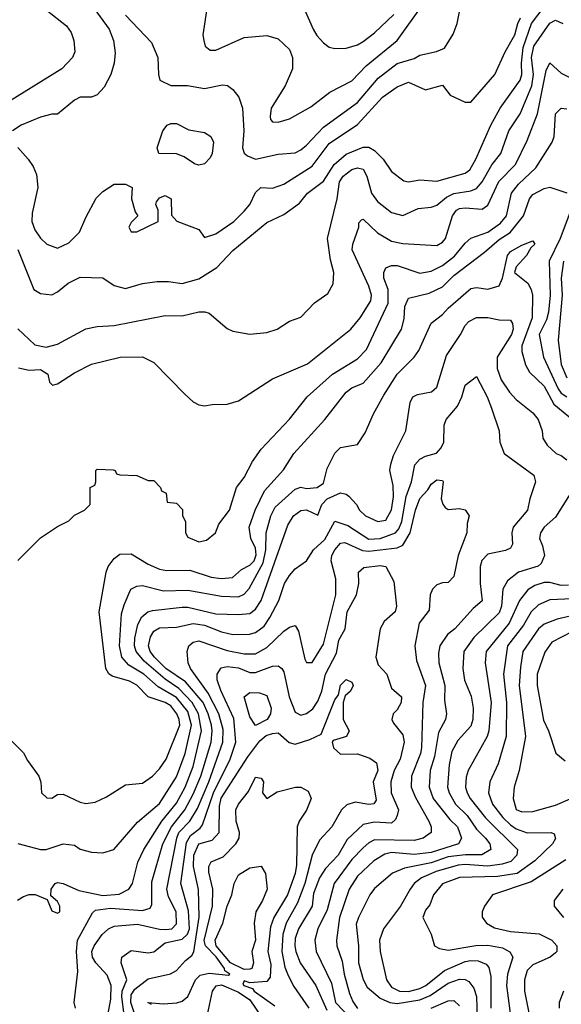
# Model space of a CAD drawing. Header units: inches. Extents: x 1793389 to 1900389, y 320802 to 470796.
# Tile 624 of 656: x 1862157 to 1864070, y 423143 to 426623. Entities that reach past the tile are written whole.
import ezdxf

# ---------------------------------------------------------------- set-up
doc = ezdxf.new("R2010")
doc.units = ezdxf.units.IN
doc.header["$MEASUREMENT"] = 0
doc.layers.add('B8462', color=7, linetype='Continuous')

msp = doc.modelspace()

# ---------------------------------------------------------------- linework, layer by layer
at = {"layer": 'B8462', "color": 2}
for points, elevation in [([(1862150, 427002.8), (1862225.5, 426890), (1862230.6, 426850), (1862243.4, 426823.4), (1862272.5, 426792.5), (1862333.5, 426753.5), (1862399.1, 426690), (1862472.7, 426590), (1862488, 426550), (1862493.7, 426506.3), (1862490.7, 426469.3), (1862478, 426430), (1862454.8, 426385.2), (1862430, 426358), (1862410, 426349), (1862370, 426349), (1862350, 426339), (1862290, 426289.2), (1862270, 426289.2), (1862230, 426279.3), (1862162, 426250), (1862131.3, 426230)], 334), ([(1862145.3, 426845.3), (1862158.7, 426810), (1862250, 426658), (1862321.4, 426601.4), (1862338.5, 426578.5), (1862347.3, 426550), (1862350.8, 426510), (1862342.8, 426490), (1862306, 426450), (1862123.4, 426336.6)], 330), ([(1863114.8, 426770), (1863193.4, 426590), (1863206.9, 426566.9), (1863230, 426541), (1863250, 426526), (1863270, 426521), (1863310, 426523), (1863350, 426534.9), (1863370, 426546), (1863410, 426576.4), (1863477.8, 426642.2)], 346), ([(1862818.8, 426670), (1862804, 426570), (1862806.8, 426550), (1862811.3, 426530), (1862830, 426516), (1862850, 426516), (1862950, 426560.5), (1863030, 426567.3), (1863070, 426556), (1863110, 426518), (1863120.7, 426490), (1863120.7, 426450), (1863094, 426390), (1863045.5, 426310), (1863041.4, 426281.4), (1863042.8, 426270), (1863050, 426262.8), (1863070, 426260.5), (1863110, 426273.4), (1863184.8, 426315.2), (1863252.5, 426367.5), (1863330, 426407.3), (1863380.1, 426459.9), (1863489.6, 426550), (1863582.4, 426677.6)], 342), ([(1862150, 425810.8), (1862206, 425670), (1862230, 425656), (1862270, 425651.3), (1862290, 425661), (1862327.5, 425692.5), (1862370, 425713.4), (1862450, 425710.8), (1862490, 425684), (1862530, 425673.4), (1862590, 425690.8), (1862642, 425698), (1862682, 425698), (1862730, 425691), (1862790, 425707.7), (1862852.5, 425747.5), (1862910, 425807.7), (1863030, 425906.8), (1863090, 425934.8), (1863145.1, 425974.9), (1863173.2, 426010), (1863230, 426052.7), (1863268, 426112), (1863310, 426148.5), (1863370, 426172.7), (1863390, 426173), (1863410, 426160.5), (1863440.7, 426130), (1863470, 426086.8), (1863513.7, 426053.7), (1863530, 426050.7), (1863570, 426057.1), (1863630, 426052.2), (1863730, 426080.4), (1863746.9, 426093.1), (1863767.8, 426130), (1863820.7, 426250), (1863854, 426310), (1863924.7, 426410), (1863930.9, 426430), (1863929.8, 426470), (1863935.3, 426524.7), (1863964.8, 426610), (1864010, 426668.7)], 330), ([(1862530, 426638.8), (1862622.5, 426542.5), (1862644, 426490), (1862646.8, 426430), (1862652, 426410), (1862690, 426391), (1862749.3, 426390.7), (1862810, 426380.5), (1862873.4, 426393.4), (1862890.6, 426390.6), (1862910, 426376), (1862931, 426350), (1862944, 426310), (1862948.2, 426230), (1862943.8, 426170), (1862950, 426151.3), (1862961.6, 426141.6), (1862990, 426130.8), (1863070, 426148), (1863130, 426153), (1863150, 426163.8), (1863170, 426179.3), (1863230, 426243.1), (1863349.8, 426330.2), (1863423.6, 426416.4), (1863490, 426468.2), (1863550, 426486.4), (1863570, 426498), (1863628.7, 426511.3), (1863657, 426523), (1863687.9, 426572.1), (1863702, 426610), (1863710, 426651)], 338), ([(1862150, 426171.3), (1862186, 426130), (1862204.5, 426104.5), (1862215.9, 426075.9), (1862220.7, 426030), (1862200.9, 425939.1), (1862199.3, 425910), (1862210, 425881), (1862230, 425851.3), (1862252, 425830), (1862290, 425816), (1862330, 425834.8), (1862367.9, 425872.1), (1862390, 425924.7), (1862427.2, 425992.8), (1862450, 426016), (1862490, 426042), (1862530, 426042), (1862554, 426030), (1862552, 425990), (1862564.7, 425944.7), (1862574, 425930), (1862550, 425906), (1862542, 425890), (1862550, 425874), (1862570, 425874), (1862646, 425910), (1862646, 425950), (1862638, 425970), (1862640.4, 425979.6), (1862650, 425994), (1862670, 426002), (1862692, 425990), (1862692.7, 425932.7), (1862711.6, 425911.6), (1862790, 425882), (1862810, 425854), (1862850, 425866), (1862913.2, 425910), (1862950, 425946.8), (1862969.2, 425970), (1862990, 426012), (1863008, 426030), (1863050, 426027.3), (1863090, 426041.6), (1863190, 426105.5), (1863250, 426186), (1863350, 426252.4), (1863438.4, 426350), (1863490, 426386), (1863530, 426402.8), (1863590, 426374.8), (1863650, 426391.3), (1863676.9, 426356.9), (1863730, 426332), (1863750, 426332), (1863835.1, 426430), (1863871.8, 426510), (1863905.7, 426570), (1863916, 426610), (1863926.3, 426630)], 334), ([(1862150, 425530.8), (1862210, 425474), (1862250, 425466), (1862290, 425476.3), (1862390, 425530.8), (1862430, 425538.8), (1862490, 425542), (1862670, 425577.3), (1862730, 425576.3), (1862790, 425590.8), (1862810.9, 425590.9), (1862825.4, 425585.4), (1862890, 425532), (1862910, 425522), (1862970, 425511.3), (1863030, 425518), (1863066, 425530), (1863110, 425558), (1863150, 425572), (1863198, 425622), (1863244.7, 425655.3), (1863264, 425690), (1863266, 425730), (1863254.2, 425774.2), (1863244.5, 425850), (1863277.6, 425990), (1863286.9, 426050), (1863299.6, 426070), (1863330, 426093.7), (1863350, 426099.5), (1863370, 426094.9), (1863383.1, 426070), (1863399.3, 426010), (1863420.2, 425980.2), (1863470, 425942), (1863510, 425930.8), (1863564.1, 425955.9), (1863610, 425960.7), (1863630, 425967.3), (1863663.9, 425996.1), (1863690, 426008.8), (1863750, 426018.7), (1863770, 426026.4), (1863790, 426050.5), (1863824.2, 426110), (1863856.9, 426150), (1863884.7, 426230), (1863924.2, 426290), (1863965.6, 426390), (1863971.6, 426430), (1863964.8, 426490), (1863973.5, 426530), (1864030, 426610.6), (1864050, 426622), (1864074.9, 426610)], 326), ([(1862152.4, 425392.4), (1862190, 425384.9), (1862230, 425386.8), (1862256, 425370), (1862262, 425342), (1862272, 425332), (1862290, 425336), (1862350, 425374.8), (1862410, 425406), (1862511, 425431), (1862590, 425431.3), (1862630, 425412), (1862739.8, 425299.8), (1862770, 425272), (1862790, 425262), (1862810, 425258), (1862836.4, 425263.6), (1862890, 425264.7), (1862930, 425276), (1863050, 425354), (1863173.1, 425406.9), (1863326, 425530), (1863359.5, 425570), (1863396.9, 425630), (1863399.7, 425650), (1863390, 425681.2), (1863331.1, 425810), (1863333.5, 425830), (1863355.1, 425890), (1863354.6, 425905.4), (1863364, 425916), (1863370, 425918), (1863420.7, 425870), (1863470, 425840.4), (1863510, 425832), (1863630, 425825.5), (1863650, 425837.3), (1863660.9, 425850), (1863685.1, 425930), (1863699.5, 425950), (1863710, 425956.5), (1863730, 425958), (1863790, 425953), (1863810, 425967.3), (1863848.9, 426051.1), (1863908.6, 426111.4), (1863950, 426196), (1863985.4, 426290), (1864016.5, 426443.5), (1864029.1, 426470.9), (1864070, 426434.8), (1864110, 426414)], 322), ([(1862150, 424712), (1862230, 424792), (1862290, 424832), (1862330, 424852), (1862350, 424872), (1862386, 424890), (1862406, 424910), (1862406, 424970), (1862422, 424978), (1862426, 424990), (1862426, 425030), (1862430, 425034), (1862487.3, 425032.7), (1862494, 425030), (1862498, 425018), (1862510, 425014), (1862570, 425012), (1862610, 424994), (1862630, 424994), (1862654, 424970), (1862658, 424958), (1862674, 424950), (1862678, 424918), (1862710, 424914), (1862731.6, 424891.6), (1862732, 424870), (1862742, 424850), (1862742, 424810), (1862750, 424794), (1862790, 424778), (1862816.4, 424783.6), (1862848, 424810), (1862860.2, 424839.8), (1862897.2, 424890), (1862922, 424970), (1862950, 425004.7), (1862978.9, 425061.1), (1863010, 425104.7), (1863110, 425210.8), (1863172.7, 425290), (1863262, 425370), (1863350, 425424.4), (1863382, 425458), (1863458.9, 425621.1), (1863458.7, 425670), (1863443, 425710), (1863442.9, 425730), (1863450, 425746), (1863470, 425754.9), (1863490, 425754.9), (1863570, 425726.8), (1863610, 425734.4), (1863650, 425754), (1863692.6, 425787.4), (1863730, 425833.4), (1863750, 425850.7), (1863810, 425871.8), (1863855.8, 425904.2), (1863876.3, 425930), (1863894, 426010), (1863918.5, 426041.5), (1863980.1, 426099.9), (1864038, 426190), (1864045.1, 426210), (1864050, 426290.8), (1864070, 426310.4), (1864090, 426307.7)], 318), ([(1862112, 424090), (1862170, 424032), (1862184.5, 424004.5), (1862224.7, 423950), (1862231.6, 423928.4), (1862234, 423890), (1862252.7, 423872.7), (1862270, 423872), (1862290, 423884.7), (1862310, 423886), (1862370, 423858), (1862390, 423853.4), (1862422.9, 423857.1), (1862463.2, 423876.8), (1862530, 423918.8), (1862590, 423924.9), (1862625.2, 423950), (1862650, 423974.8), (1862674, 424010), (1862722, 424130), (1862720.4, 424150), (1862712.3, 424170), (1862690, 424198.3), (1862670, 424209.7), (1862610, 424229.6), (1862570, 424271.1), (1862544.7, 424284.7), (1862483.3, 424303.3), (1862471.3, 424311.3), (1862460.7, 424330), (1862437, 424530), (1862462, 424670), (1862469.7, 424690.3), (1862490, 424718.8), (1862510, 424734), (1862550, 424734.8), (1862610, 424699.3), (1862650, 424681.6), (1862676.7, 424676.7), (1862757.3, 424677.3), (1862832.7, 424652.7), (1862870, 424647.6), (1862908.2, 424651.8), (1862940.6, 424679.4), (1862970, 424695.6), (1862984.4, 424710), (1862992.3, 424732.3), (1862990, 424755.1), (1862972.6, 424790), (1862967.8, 424830), (1862988, 424890), (1863022, 424958), (1863088.1, 425031.9), (1863124.5, 425090), (1863234.5, 425210), (1863310, 425306.8), (1863330, 425322), (1863370, 425339.1), (1863434, 425410), (1863505.1, 425530), (1863514.5, 425565.5), (1863517.4, 425610), (1863530, 425639.1), (1863603.7, 425656.3), (1863650, 425679.5), (1863690, 425718.7), (1863798.8, 425801.2), (1863850, 425846), (1863889, 425871), (1863936.3, 425930), (1863957.2, 425990), (1863970, 426006), (1864010, 426026.8), (1864030, 426031), (1864090, 426010.8)], 314), ([(1864104, 425950), (1864065.5, 425850), (1864027.4, 425770), (1864030.2, 425650), (1864024.4, 425590), (1864017.3, 425562.7), (1863991.8, 425510), (1864006.7, 425430), (1864058.7, 425318.7), (1864070, 425303.6), (1864090, 425290.2)], 314), ([(1862150, 423711.3), (1862230, 423690.6), (1862250, 423690.7), (1862310.5, 423710.5), (1862350, 423706), (1862370, 423691.3), (1862410, 423681), (1862450, 423678), (1862489.3, 423690.7), (1862572.9, 423787.1), (1862650, 423853), (1862710, 423947.3), (1862741.4, 424030), (1862763.7, 424130), (1862750, 424178), (1862710, 424227.7), (1862645.5, 424265.5), (1862595.1, 424310), (1862541.6, 424341.6), (1862517.4, 424370), (1862509.7, 424410), (1862516.6, 424523.4), (1862525.3, 424554.7), (1862549.6, 424610.4), (1862570, 424620.7), (1862590, 424623), (1862664.8, 424604.8), (1862750, 424607.2), (1862870, 424585.3), (1862930, 424583.7), (1862950, 424592.7), (1862967.3, 424612.7), (1863016.7, 424703.3), (1863025.8, 424750), (1863026.9, 424810), (1863043.5, 424870), (1863059.5, 424900.5), (1863130, 424964.4), (1863150, 424970.4), (1863170, 424966.7), (1863208, 424970), (1863230, 424984.9), (1863242.9, 425037.1), (1863269.4, 425090.6), (1863290, 425111), (1863350, 425122), (1863377.5, 425162.5), (1863406.6, 425230), (1863443.3, 425296.7), (1863489.6, 425370), (1863549.7, 425430.3), (1863566.2, 425453.8), (1863610, 425550.7), (1863650, 425580.7), (1863670, 425604), (1863750, 425673), (1863770, 425676.3), (1863810, 425670.7), (1863850, 425682.8), (1863862.7, 425710), (1863879.5, 425790), (1863890, 425804), (1863930, 425826.8), (1863970, 425842), (1863976, 425830), (1863962.8, 425817.2), (1863947.3, 425790), (1863910.7, 425750), (1863904.7, 425730), (1863951.8, 425691.8), (1863963.8, 425670), (1863968.2, 425650), (1863967.4, 425570), (1863930.4, 425470), (1863930.4, 425450), (1863943.6, 425403.6), (1863957.7, 425377.7), (1864010, 425328.2), (1864044.1, 425264.1), (1864130, 425193.4)], 310), ([(1864078.3, 425770), (1864069.2, 425710), (1864073.6, 425650), (1864059.5, 425490), (1864070, 425404.7), (1864090, 425357.3)], 318), ([(1862149.1, 423510.9), (1862170, 423524.7), (1862190, 423531), (1862211.1, 423531.1), (1862254, 423514), (1862270, 423474), (1862290, 423464.7), (1862298, 423470), (1862298, 423490), (1862290, 423506), (1862266, 423526), (1862268, 423550), (1862282, 423570), (1862290, 423574), (1862310, 423570.6), (1862365.9, 423545.9), (1862450, 423528), (1862507.9, 423532.1), (1862542.7, 423550), (1862555.6, 423570), (1862574.2, 423645.8), (1862595.6, 423690), (1862659.1, 423790), (1862710, 423854), (1862741.4, 423910), (1862770, 423984), (1862798.9, 424110), (1862788.2, 424170), (1862765.8, 424210), (1862719, 424259), (1862670, 424291.8), (1862595.9, 424355.9), (1862568.3, 424390), (1862562.3, 424410), (1862563.3, 424436.7), (1862574.2, 424485.8), (1862587.5, 424512.5), (1862609.7, 424530.3), (1862625.3, 424534.7), (1862730, 424547.2), (1862750, 424547.2), (1862850, 424523.1), (1862930, 424520.3), (1862970, 424524.4), (1862990, 424539.3), (1863010, 424570.7), (1863103.8, 424836.2), (1863123.7, 424870), (1863150, 424888.2), (1863170, 424890.4), (1863210, 424872), (1863223.7, 424910), (1863242.7, 424930), (1863290, 424950.6), (1863310, 424946.8), (1863318.8, 424938.8), (1863346, 424910), (1863357.3, 424890), (1863378.8, 424870), (1863422, 424850), (1863450, 424854.8), (1863470, 424891.3), (1863477.1, 424937.1), (1863476.3, 424976.3), (1863463.7, 425030), (1863467.2, 425052.8), (1863477.2, 425082.8), (1863520.9, 425170), (1863536, 425270), (1863545.2, 425290), (1863561.5, 425298.5), (1863612, 425308), (1863630, 425324.7), (1863664.2, 425435.8), (1863713.6, 425510), (1863730, 425542.8), (1863743.8, 425556.2), (1863770.6, 425570.6), (1863810, 425570.6), (1863850, 425562), (1863890, 425561), (1863897.3, 425550), (1863900.4, 425530), (1863894.6, 425510), (1863843.7, 425430), (1863843.7, 425390), (1863857.3, 425350), (1863886.6, 425306.6), (1863910, 425281), (1863970, 425234), (1863987.7, 425210), (1864002.8, 425170), (1864004.5, 425144.5), (1864019.8, 425119.8), (1864051.3, 425090), (1864070, 425083), (1864090, 425067.7)], 306), ([(1862353.2, 423130), (1862349, 423150), (1862361.5, 423258.5), (1862357.3, 423330), (1862361.1, 423370), (1862414, 423466), (1862424.4, 423475.6), (1862477.7, 423482.3), (1862590, 423474.4), (1862617.6, 423482.4), (1862623.7, 423496.3), (1862623.7, 423576.3), (1862662.3, 423710), (1862692.7, 423770), (1862739.8, 423830), (1862770, 423886.4), (1862796.8, 423950), (1862832.8, 424070), (1862836.5, 424110), (1862833.6, 424130), (1862822.9, 424170), (1862804.4, 424210), (1862742.3, 424282.3), (1862672.6, 424330), (1862632.4, 424370), (1862617.7, 424390), (1862611.1, 424410), (1862618.2, 424441.8), (1862630, 424462), (1862650, 424474), (1862710, 424476.5), (1862770, 424489), (1862810, 424483.2), (1862870, 424459.5), (1862910, 424450.3), (1862968.1, 424451.9), (1862990, 424457.6), (1863019.8, 424480.2), (1863040.5, 424510), (1863071.8, 424570), (1863092.3, 424630), (1863110, 424658.8), (1863130, 424682.8), (1863169.4, 424710.6), (1863194.5, 424750), (1863234.5, 424785.5), (1863269.8, 424850.2), (1863315.9, 424835.9), (1863390, 424787.7), (1863430, 424789.2), (1863484.2, 424810), (1863496.1, 424823.9), (1863506.8, 424850), (1863522.5, 424937.5), (1863540.4, 424990), (1863552, 425050), (1863570, 425070.5), (1863590, 425080.5), (1863629.4, 425090.6), (1863645.2, 425110), (1863655.1, 425130), (1863656.2, 425190), (1863662.9, 425210), (1863702.8, 425257.2), (1863718.4, 425290), (1863730, 425331.3), (1863770, 425362), (1863808.2, 425290), (1863823.7, 425250), (1863850.5, 425170), (1863853.4, 425130), (1863868.2, 425090), (1863973, 425013), (1863978.8, 424990), (1863958.8, 424930), (1863950.7, 424890), (1863900.5, 424830), (1863895.5, 424810), (1863897.3, 424770), (1863890, 424755.3), (1863872.7, 424747.3), (1863810, 424734.5), (1863788.7, 424711.3), (1863783.8, 424690), (1863783, 424630), (1863790.3, 424569.7), (1863758.3, 424541.7), (1863693.4, 424470), (1863667.7, 424450), (1863640.4, 424410), (1863636.1, 424383.9), (1863637.6, 424350), (1863658.7, 424270), (1863657.5, 424217.5), (1863664.9, 424170), (1863660.7, 424150), (1863636, 424104), (1863621.6, 424018.4), (1863607.2, 423970), (1863603.1, 423910), (1863617.6, 423870), (1863676.7, 423796.7), (1863703.8, 423770), (1863717.6, 423730), (1863707.3, 423710), (1863610, 423679.3), (1863550, 423672.5), (1863470, 423679.8), (1863446.3, 423673.7), (1863408, 423650), (1863350, 423596.2), (1863320.3, 423550), (1863286.3, 423450), (1863275.3, 423370), (1863277, 423350), (1863295.9, 423295.9), (1863302.7, 423250), (1863321.3, 423181.3), (1863333, 423153), (1863350, 423128.7)], 302), ([(1862469.6, 423110), (1862478.2, 423161.8), (1862479.8, 423210), (1862465.5, 423245.5), (1862425.6, 423290), (1862414, 423310), (1862411.8, 423330), (1862419.5, 423350), (1862447.6, 423390), (1862470, 423410.4), (1862490, 423419.5), (1862573.3, 423426.7), (1862650, 423408.2), (1862672.6, 423407.4), (1862694.5, 423410), (1862710, 423427.7), (1862709.7, 423470), (1862682.6, 423522.6), (1862676, 423550), (1862711.7, 423730), (1862718.8, 423750), (1862757.7, 423790), (1862784.9, 423835.1), (1862825.3, 423930), (1862873.8, 424070), (1862874.9, 424114.9), (1862860.3, 424170), (1862822.7, 424242.7), (1862759.6, 424330), (1862752, 424350), (1862748.7, 424390), (1862754, 424410), (1862770, 424422.8), (1862790, 424427.7), (1862890, 424393.1), (1862950, 424382.3), (1862990, 424382), (1863030, 424404.4), (1863090, 424462), (1863110, 424476), (1863130, 424482), (1863142, 424462), (1863163.4, 424363.4), (1863170, 424351.3), (1863190, 424351), (1863230, 424416), (1863274, 424590), (1863273.6, 424646.4), (1863256.9, 424710), (1863259.6, 424730), (1863269.6, 424750), (1863290, 424773.4), (1863305.1, 424774.9), (1863367.6, 424747.6), (1863390, 424744.2), (1863490, 424756.4), (1863510, 424765.5), (1863536.4, 424810), (1863555.1, 424890), (1863570, 424930.7), (1863598.7, 424961.3), (1863610, 424981), (1863630, 424997.3), (1863650, 424994), (1863652.4, 424990), (1863646, 424930), (1863651.1, 424911.1), (1863659.6, 424899.6), (1863670, 424892), (1863710, 424896), (1863730, 424891.3), (1863744.7, 424870), (1863736.9, 424843.1), (1863736, 424810), (1863705.5, 424730), (1863690, 424655.3), (1863670, 424634), (1863650, 424633.2), (1863630, 424625.2), (1863614.8, 424610), (1863607.3, 424590), (1863603.5, 424536.5), (1863568, 424490), (1863553, 424410), (1863558, 424358), (1863590.3, 424270), (1863580.4, 424210), (1863576, 424050), (1863573.1, 424030), (1863540.3, 423950), (1863539.5, 423910), (1863554.5, 423874.5), (1863602, 423790), (1863610.4, 423770), (1863610.6, 423750), (1863582, 423730), (1863550, 423722), (1863410, 423724.2), (1863390, 423713.6), (1863370, 423695.6), (1863330, 423655.1), (1863267, 423570), (1863243.4, 423476.6), (1863210.4, 423410), (1863199.3, 423370), (1863204.4, 423330), (1863258, 423218), (1863271.8, 423150), (1863330, 423089.3)], 298), ([(1864121.1, 424978.9), (1864050, 424865.2), (1864010, 424829.2), (1863996.3, 424810), (1863993.4, 424790), (1864004.1, 424764.1), (1864010.4, 424730), (1863998.3, 424701.7), (1863988.6, 424691.4), (1863918.8, 424670), (1863880.4, 424639.6), (1863863, 424610), (1863858.3, 424550), (1863850, 424527), (1863760.5, 424439.5), (1863726, 424390), (1863721.6, 424330), (1863728.6, 424288.6), (1863751.8, 424231.8), (1863758.7, 424190), (1863758, 424150), (1863750, 424126), (1863704.4, 424075.6), (1863683.6, 424036.4), (1863673.4, 423990), (1863667.4, 423910), (1863673.4, 423890), (1863696.5, 423850), (1863737, 423810), (1863770, 423762.4), (1863802.4, 423730), (1863817.1, 423710), (1863820.7, 423690), (1863788.7, 423671.3), (1863731.8, 423671.8), (1863670, 423664), (1863610, 423643.7), (1863515.6, 423624.4), (1863473.8, 423606.2), (1863410, 423552), (1863393, 423530), (1863353.4, 423450), (1863345.8, 423425.8), (1863353.7, 423350), (1863353.7, 423290), (1863370.3, 423230.3), (1863384.2, 423204.2), (1863430, 423164.9), (1863464, 423150), (1863490, 423146.3), (1863570, 423158.9), (1863606.2, 423173.8), (1863670, 423218.3), (1863710, 423231.7), (1863730.3, 423230.3), (1863743.7, 423223.7), (1863760.6, 423200.6), (1863770.2, 423170.2), (1863774, 423050)], 306), ([(1862525.5, 423105.5), (1862517.3, 423170), (1862519, 423190), (1862534.7, 423230), (1862514.5, 423290), (1862517.2, 423310), (1862550, 423333.4), (1862610, 423325.5), (1862630, 423328), (1862670, 423360.4), (1862730, 423372.9), (1862749, 423391), (1862756.2, 423410), (1862752.9, 423472.9), (1862726, 423570), (1862745.4, 423714.6), (1862760.5, 423739.5), (1862794.6, 423765.4), (1862802.5, 423777.5), (1862841.4, 423890), (1862900.4, 424010), (1862920.5, 424070), (1862912.8, 424152.8), (1862867.6, 424252.4), (1862854.7, 424290), (1862854, 424310), (1862868.2, 424331.8), (1862890, 424337), (1862930, 424331.8), (1862970, 424315.8), (1862990, 424315.3), (1863050, 424338), (1863070, 424339.1), (1863082.8, 424330), (1863090, 424318), (1863108.4, 424230), (1863130, 424176), (1863150, 424164.9), (1863170, 424170.5), (1863192.2, 424187.8), (1863210, 424214), (1863224, 424250), (1863236.8, 424310), (1863276.1, 424383.9), (1863283.8, 424430), (1863306, 424470), (1863313.3, 424530), (1863346.3, 424590), (1863354.5, 424630), (1863354, 424670), (1863372.7, 424687.3), (1863430, 424694.4), (1863450.4, 424690), (1863478, 424638), (1863487.3, 424550), (1863482.8, 424530), (1863443.7, 424496.3), (1863430.6, 424470), (1863414.8, 424370), (1863423, 424343), (1863453.4, 424310), (1863470, 424261), (1863506, 424230), (1863504, 424210), (1863490, 424184), (1863476, 424170), (1863471.3, 424150), (1863476.9, 424136.9), (1863510, 424096), (1863515.3, 424070), (1863500.3, 424010), (1863479.5, 423970), (1863468.2, 423930), (1863468.4, 423890), (1863494.4, 423830), (1863490.5, 423810.5), (1863483.9, 423796.1), (1863470, 423783.6), (1863410, 423786.9), (1863370, 423778.4), (1863313.9, 423726.1), (1863281.3, 423670), (1863237.3, 423622.7), (1863216, 423590), (1863194.9, 423534.9), (1863190.4, 423490), (1863141.1, 423410), (1863130, 423375.3), (1863129, 423350), (1863131.8, 423330), (1863147.2, 423290), (1863202.6, 423210), (1863242, 423122)], 294), ([(1864095.3, 424624.7), (1864070, 424623.9), (1864030, 424634.3), (1864010, 424634.3), (1863976.3, 424623.7), (1863951.5, 424608.5), (1863922, 424570), (1863886.3, 424490), (1863804.9, 424390), (1863801.3, 424350), (1863822.6, 424210), (1863813.7, 424110), (1863808.4, 424090), (1863740.5, 423970), (1863733.8, 423946.2), (1863732, 423910), (1863737, 423890), (1863748.5, 423870), (1863802.3, 423802.3), (1863914.9, 423690), (1863912.4, 423670), (1863891.9, 423648.1), (1863861.3, 423638.7), (1863810, 423630.8), (1863730, 423637.1), (1863705.4, 423634.6), (1863627.4, 423612.6), (1863576.3, 423590), (1863550.5, 423570), (1863535.5, 423550), (1863502, 423490), (1863442, 423410), (1863428, 423370), (1863430.6, 423330), (1863452.7, 423230), (1863470, 423203.8), (1863498, 423190), (1863530, 423188), (1863570, 423198.5), (1863591.3, 423210), (1863657.8, 423262.2), (1863730, 423294), (1863750, 423298.3), (1863776.7, 423296.7), (1863804.9, 423284.9), (1863813.5, 423273.5), (1863821.1, 423241.1), (1863821.1, 423130)], 310), ([(1864110, 424576.8), (1864030, 424573.3), (1863990, 424555.6), (1863963.1, 424530), (1863936.7, 424483.3), (1863879.6, 424410), (1863865.7, 424310), (1863876.5, 424210), (1863874.9, 424090), (1863847.1, 423992.9), (1863818, 423930), (1863812.4, 423890), (1863827.2, 423850), (1863862.9, 423802.9), (1863890, 423776.9), (1863910, 423763.7), (1863950, 423748.7), (1864034, 423750), (1864045.4, 423745.4), (1864050, 423728.7), (1864038.8, 423710), (1863976.4, 423650), (1863914.1, 423605.9), (1863845.1, 423594.9), (1863710, 423591), (1863650, 423569.4), (1863618, 423530), (1863605.2, 423494.8), (1863590, 423475.3), (1863581, 423450), (1863610.7, 423390.7), (1863622, 423350), (1863639.8, 423339.8), (1863670, 423334), (1863768.5, 423351.5), (1863810, 423351.6), (1863862.5, 423342.5), (1863888.7, 423328.7), (1863898.4, 423310), (1863880.3, 423250), (1863876.5, 423210), (1863900.4, 423030)], 314), ([(1864218, 424542), (1864055.6, 424504.4), (1864010, 424486.3), (1863989.3, 424470.7), (1863934.4, 424390), (1863925.4, 424334.6), (1863921.7, 424270), (1863943.1, 424090), (1863921.6, 423970), (1863903, 423910), (1863900.5, 423870), (1863910, 423831.3), (1863930, 423823), (1863970, 423824.9), (1864050, 423846.4), (1864110, 423872.4)], 318), ([(1864110, 424460.5), (1864036.5, 424423.5), (1864011.8, 424388.2), (1863984.9, 424310), (1863984.9, 424270), (1864007.1, 424147.1), (1864024.9, 424110), (1864050.7, 424030.7), (1864083.5, 424003.5)], 322), ([(1862562.2, 423110), (1862549.1, 423150), (1862550, 423177.1), (1862563.8, 423196.2), (1862610, 423232.7), (1862689.6, 423250.4), (1862710, 423262), (1862742.3, 423297.7), (1862764.8, 423315.2), (1862771.8, 423328.2), (1862790.7, 423450.7), (1862788.4, 423548.4), (1862770.9, 423630), (1862772, 423670), (1862789.7, 423710), (1862836.8, 423723.2), (1862861.6, 423750), (1862863, 423843), (1862868, 423872), (1862962.5, 424017.5), (1863005.4, 424074.6), (1863027, 424093), (1863050, 424100.7), (1863070, 424102.8), (1863108.6, 424068.6), (1863130, 424063), (1863181.5, 424078.5), (1863222, 424098), (1863270, 424218.8), (1863282.5, 424237.5), (1863290, 424271.3), (1863310, 424291.3), (1863330, 424282), (1863334.8, 424270), (1863324.7, 424250), (1863306.4, 424233.6), (1863299.3, 424210), (1863299.5, 424150), (1863320.7, 424110), (1863311.3, 424090), (1863264.5, 424075.5), (1863261, 424070), (1863264.9, 424050), (1863290, 424026.7), (1863350, 424028), (1863393, 424013), (1863416.7, 423996.7), (1863421.5, 423970), (1863405.5, 423930), (1863415.4, 423864.6), (1863408.1, 423851.9), (1863390, 423849.7), (1863342, 423858), (1863311.8, 423848.2), (1863293.4, 423830), (1863259.1, 423770), (1863216.3, 423723.7), (1863190.3, 423670), (1863164.5, 423570), (1863137.8, 423502.2), (1863098, 423430), (1863086.4, 423390), (1863082.8, 423330), (1863093.8, 423273.8), (1863104.5, 423244.5), (1863125.5, 423205.5), (1863178, 423130)], 290), ([(1862622, 423142), (1862609.3, 423150), (1862664.5, 423144.5), (1862711.9, 423148.1), (1862730, 423154), (1862750, 423171), (1862777.6, 423230), (1862793.6, 423246.4), (1862826.5, 423253.5), (1862894, 423246), (1862899, 423250), (1862881.1, 423261.1), (1862880.5, 423270), (1862850.8, 423310.8), (1862813.3, 423350), (1862808.4, 423368.4), (1862837.3, 423490), (1862838.5, 423550), (1862824.8, 423610), (1862825.1, 423630), (1862833.4, 423646.6), (1862875.6, 423664.4), (1862920.7, 423710), (1862931.8, 423730), (1862933.3, 423750), (1862921, 423790), (1862919.7, 423830), (1862929.4, 423850), (1862964.7, 423895.3), (1862990, 423946), (1863010, 423942.8), (1863018, 423930), (1863014.8, 423890), (1863030, 423871), (1863066.5, 423893.5), (1863130.7, 423910.7), (1863150, 423911), (1863175.9, 423895.9), (1863186.8, 423870), (1863170.4, 423829.6), (1863144, 423790), (1863136.3, 423770), (1863134.9, 423634.9), (1863130, 423605.2), (1863102.6, 423530), (1863054, 423450), (1863042.9, 423417.1), (1863033.4, 423330), (1863044.2, 423284.2), (1863041.4, 423238.6), (1863030, 423223.6), (1862970, 423219.5), (1862950, 423226), (1862945.4, 423214.6), (1862948, 423210), (1862979, 423199), (1862985.3, 423190), (1863058.2, 423138.2)], 286), ([(1864086.4, 423653.6), (1863963.6, 423576.4), (1863827.3, 423530), (1863798.8, 423490), (1863790.8, 423470), (1863790.9, 423450.9), (1863806, 423430), (1863833.8, 423413.8), (1863890, 423400.3), (1863991.9, 423391.9), (1864036, 423370), (1864054.8, 423350), (1864054.8, 423330), (1864050, 423325.2), (1864031, 423310), (1863970, 423282.9), (1863950, 423262.7), (1863940.3, 423230), (1863940.3, 423190), (1863970, 423042.8)], 318), ([(1864076, 423550), (1864044.7, 423510), (1864044.7, 423490), (1864077.3, 423450)], 322), ([(1862810, 423058), (1862838, 423190), (1862851.2, 423208.8), (1862870, 423211.9), (1862930, 423185.4), (1862970, 423159), (1863030, 423070.7)], 282), ([(1864078, 423190), (1864062, 423150), (1864062, 423130)], 322), ([(1863610, 423129.1), (1863670, 423155.3), (1863690, 423156.4), (1863710, 423137.3)], 302)]:
    msp.add_lwpolyline(points, dxfattribs=dict(at, elevation=elevation))
for points, elevation in [([(1862790, 426109.2), (1862773.6, 426113.6), (1862738, 426138), (1862710, 426148.7), (1862648, 426150), (1862642, 426170), (1862662, 426230), (1862678, 426250), (1862690, 426256), (1862710, 426256), (1862754.4, 426234.4), (1862810, 426224.7), (1862832, 426210), (1862841, 426190), (1862836.3, 426150), (1862830, 426135.3), (1862810, 426114)], 334), ([(1862990, 424129), (1862970, 424159), (1862949.4, 424230), (1862970, 424244.9), (1863004.1, 424244.1), (1863030, 424234), (1863044.4, 424190), (1863043, 424170), (1863030.5, 424149.5)], 290), ([(1862950, 423266.5), (1862901.4, 423290), (1862851, 423350), (1862847.6, 423370), (1862873.7, 423430), (1862889.8, 423490.2), (1862906, 423530), (1862914.5, 423570), (1862930, 423601), (1862970, 423625.5), (1863010, 423631.3), (1863025.5, 423605.5), (1863030.4, 423550), (1863014, 423510), (1862990.3, 423469.7), (1862985.5, 423430), (1862990.2, 423370), (1862976.5, 423330), (1862982.6, 423290), (1862976.3, 423270), (1862970, 423267.6)], 282)]:
    msp.add_lwpolyline(points, close=True, dxfattribs=dict(at, elevation=elevation))

doc.saveas('drawing.dxf')
